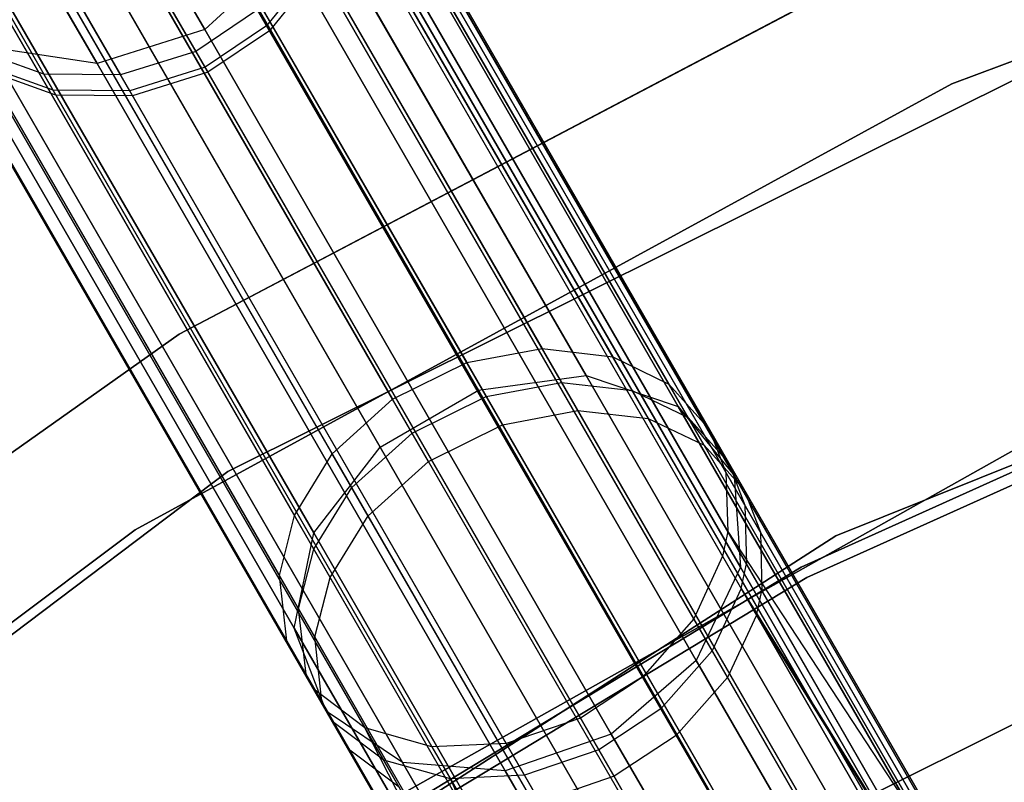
# Model space of a CAD drawing. Extents: x 0.3 to 7.1, y -3.38 to 3.38.
# Tile 289 of 604: x 2.16 to 2.58, y 2.21 to 2.53. Entities that reach past the tile are written whole.
import ezdxf

# ---------------------------------------------------------------- set-up
doc = ezdxf.new("R2010")
doc.units = 0
doc.header["$LTSCALE"] = 2.54
doc.layers.get('0').update_dxf_attribs({"linetype": 'CONTINUOUS'})

# ---------------------------------------------------------------- blocks, each defined once
blk = doc.blocks.new('SINGLES_AVVSTL_STL')
at = {"color": 0}
for p, q in [((2.26493, 2.52591, 60.03653), (2.15297, 2.71983, 59.41555)), ((2.26493, 2.52591, 60.03653), (2.15297, 2.71983, 59.41555)), ((2.15358, 2.71878, 56.91411), (2.26613, 2.52382, 56.29348)), ((2.15358, 2.71878, 56.91411), (2.26613, 2.52382, 56.29348)), ((2.1324, 2.70875, 18.14229), (2.23888, 2.52433, 18.74598)), ((2.1324, 2.70875, 18.14229), (2.23888, 2.52433, 18.74598)), ((2.23888, 2.52433, 21.94289), (2.1324, 2.70875, 22.54658)), ((2.23888, 2.52433, 21.94289), (2.1324, 2.70875, 22.54658)), ((2.12513, 2.70558, 52.51326), (2.23511, 2.51509, 53.13511)), ((2.12513, 2.70558, 52.51326), (2.23511, 2.51509, 53.13511)), ((2.23898, 2.50839, 60.03543), (2.12711, 2.70215, 59.41499)), ((2.23898, 2.50839, 60.03543), (2.12711, 2.70215, 59.41499)), ((2.12772, 2.70109, 56.91467), (2.24018, 2.50631, 56.29459)), ((2.12772, 2.70109, 56.91467), (2.24018, 2.50631, 56.29459)), ((2.05996, 2.69784, 52.51915), (2.17097, 2.50557, 53.14683)), ((2.05996, 2.69784, 52.51915), (2.17097, 2.50557, 53.14683)), ((2.19348, 2.51002, 18.75099), (2.08657, 2.69518, 18.14485)), ((2.19348, 2.51002, 18.75099), (2.08657, 2.69518, 18.14485)), ((2.08657, 2.69518, 22.54401), (2.19348, 2.51002, 21.93788)), ((2.08657, 2.69518, 22.54401), (2.19348, 2.51002, 21.93788)), ((2.09303, 2.69626, 52.51508), (2.20332, 2.50523, 53.13872)), ((2.09303, 2.69626, 52.51508), (2.20332, 2.50523, 53.13872)), ((2.17488, 2.4988, 60.0473), (2.06196, 2.69437, 59.42105)), ((2.17488, 2.4988, 60.0473), (2.06196, 2.69437, 59.42105)), ((2.06258, 2.6933, 56.90856), (2.17609, 2.4967, 56.28268)), ((2.06258, 2.6933, 56.90856), (2.17609, 2.4967, 56.28268)), ((2.20721, 2.4985, 60.03909), (2.09501, 2.69282, 59.41686)), ((2.20721, 2.4985, 60.03909), (2.09501, 2.69282, 59.41686)), ((2.09563, 2.69176, 56.91279), (2.20841, 2.49641, 56.29091)), ((2.09563, 2.69176, 56.91279), (2.20841, 2.49641, 56.29091)), ((2.39965, 2.37848, 19.39629), (2.21766, 2.69369, 18.82238)), ((2.39965, 2.37848, 19.39629), (2.21766, 2.69369, 18.82238)), ((2.21766, 2.69369, 21.86649), (2.39965, 2.37848, 21.29258)), ((2.21766, 2.69369, 21.86649), (2.39965, 2.37848, 21.29258)), ((2.35429, 2.37229, 19.41024), (2.17096, 2.68983, 18.83209)), ((2.35429, 2.37229, 19.41024), (2.17096, 2.68983, 18.83209)), ((2.17096, 2.68983, 21.85677), (2.35429, 2.37229, 21.27863)), ((2.17096, 2.68983, 21.85677), (2.35429, 2.37229, 21.27863)), ((2.38932, 2.37561, 53.78226), (2.20845, 2.68888, 53.21568)), ((2.38932, 2.37561, 53.78226), (2.20845, 2.68888, 53.21568)), ((2.35758, 2.36968, 53.79094), (2.17589, 2.68438, 53.22177)), ((2.35758, 2.36968, 53.79094), (2.17589, 2.68438, 53.22177)), ((2.41907, 2.37223, 53.76786), (2.23957, 2.68312, 53.20558)), ((2.41907, 2.37223, 53.76786), (2.23957, 2.68312, 53.20558)), ((2.39617, 2.36374, 60.68373), (2.21257, 2.68174, 60.11702)), ((2.39617, 2.36374, 60.68373), (2.21257, 2.68174, 60.11702)), ((2.21385, 2.67952, 56.2127), (2.38108, 2.38987, 55.68846)), ((2.21385, 2.67952, 56.2127), (2.38108, 2.38987, 55.68846)), ((2.36447, 2.35776, 60.69249), (2.18003, 2.67721, 60.12318)), ((2.36447, 2.35776, 60.69249), (2.18003, 2.67721, 60.12318)), ((2.18132, 2.67498, 56.2065), (2.34931, 2.384, 55.67988)), ((2.18132, 2.67498, 56.2065), (2.34931, 2.384, 55.67988)), ((2.42587, 2.36045, 60.66921), (2.24366, 2.67604, 60.10678)), ((2.42587, 2.36045, 60.66921), (2.24366, 2.67604, 60.10678)), ((2.24493, 2.67384, 56.22296), (2.4109, 2.38638, 55.7027)), ((2.24493, 2.67384, 56.22296), (2.4109, 2.38638, 55.7027)), ((2.43853, 2.36551, 19.37157), (2.25893, 2.6766, 18.80517)), ((2.43853, 2.36551, 19.37157), (2.25893, 2.6766, 18.80517)), ((2.25893, 2.6766, 21.8837), (2.43853, 2.36551, 21.31729)), ((2.25893, 2.6766, 21.8837), (2.43853, 2.36551, 21.31729)), ((2.31284, 2.34836, 19.41024), (2.12951, 2.6659, 18.83209)), ((2.31284, 2.34836, 19.41024), (2.12951, 2.6659, 18.83209)), ((2.12951, 2.6659, 21.85677), (2.31284, 2.34836, 21.27863)), ((2.12951, 2.6659, 21.85677), (2.31284, 2.34836, 21.27863)), ((2.32628, 2.35418, 53.79274), (2.14442, 2.66917, 53.22303)), ((2.32628, 2.35418, 53.79274), (2.14442, 2.66917, 53.22303)), ((2.44264, 2.3608, 53.75032), (2.26482, 2.6688, 53.19327)), ((2.44264, 2.3608, 53.75032), (2.26482, 2.6688, 53.19327)), ((2.33318, 2.34224, 60.69431), (2.14857, 2.66199, 60.12446)), ((2.33318, 2.34224, 60.69431), (2.14857, 2.66199, 60.12446)), ((2.44938, 2.34913, 60.65151), (2.26887, 2.66178, 60.09432)), ((2.44938, 2.34913, 60.65151), (2.26887, 2.66178, 60.09432)), ((2.14985, 2.65977, 56.20522), (2.31801, 2.36852, 55.6781)), ((2.14985, 2.65977, 56.20522), (2.31801, 2.36852, 55.6781)), ((2.27013, 2.6596, 56.23547), (2.43455, 2.37482, 55.72006)), ((2.27013, 2.6596, 56.23547), (2.43455, 2.37482, 55.72006)), ((2.30089, 2.33126, 53.78696), (2.11958, 2.6453, 53.21898)), ((2.30089, 2.33126, 53.78696), (2.11958, 2.6453, 53.21898)), ((2.45971, 2.34183, 53.73013), (2.28381, 2.6465, 53.1791)), ((2.45971, 2.34183, 53.73013), (2.28381, 2.6465, 53.1791)), ((2.46203, 2.33636, 19.34176), (2.28529, 2.64248, 18.78441)), ((2.46203, 2.33636, 19.34176), (2.28529, 2.64248, 18.78441)), ((2.28529, 2.64248, 21.90446), (2.46203, 2.33636, 21.34711)), ((2.28529, 2.64248, 21.90446), (2.46203, 2.33636, 21.34711)), ((2.30776, 2.31936, 60.68847), (2.12371, 2.63815, 60.12035)), ((2.30776, 2.31936, 60.68847), (2.12371, 2.63815, 60.12035)), ((2.46638, 2.33029, 60.63114), (2.28782, 2.63956, 60.07997)), ((2.46638, 2.33029, 60.63114), (2.28782, 2.63956, 60.07997)), ((2.28906, 2.6374, 56.24987), (2.45171, 2.3557, 55.74003)), ((2.28906, 2.6374, 56.24987), (2.45171, 2.3557, 55.74003)), ((2.92153, 2.63861, 171.7), (2.55391, 2.50149, 171.7)), ((2.55391, 2.50149, 164.1), (2.92153, 2.63861, 164.1)), ((2.92153, 2.63861, 171.7), (2.55391, 2.50149, 171.7)), ((2.55391, 2.50149, 164.1), (2.92153, 2.63861, 164.1)), ((2.12499, 2.63592, 56.20934), (2.29264, 2.34556, 55.68382)), ((2.12499, 2.63592, 56.20934), (2.29264, 2.34556, 55.68382)), ((2.2848, 2.31217, 19.39629), (2.10281, 2.62738, 18.82238)), ((2.2848, 2.31217, 19.39629), (2.10281, 2.62738, 18.82238)), ((2.10281, 2.62738, 21.86649), (2.2848, 2.31217, 21.29258)), ((2.10281, 2.62738, 21.86649), (2.2848, 2.31217, 21.29258)), ((2.46658, 2.32389, 53.71479), (2.29214, 2.62603, 53.16833)), ((2.46658, 2.32389, 53.71479), (2.29214, 2.62603, 53.16833)), ((2.28487, 2.30527, 53.77523), (2.10468, 2.61738, 53.21075)), ((2.28487, 2.30527, 53.77523), (2.10468, 2.61738, 53.21075)), ((2.47319, 2.31244, 60.61566), (2.29611, 2.61915, 60.06907)), ((2.47319, 2.31244, 60.61566), (2.29611, 2.61915, 60.06907)), ((2.29735, 2.61701, 56.26082), (2.45864, 2.33764, 55.75521)), ((2.29735, 2.61701, 56.26082), (2.45864, 2.33764, 55.75521)), ((2.2917, 2.29344, 60.67664), (2.10879, 2.61027, 60.11202)), ((2.2917, 2.29344, 60.67664), (2.10879, 2.61027, 60.11202)), ((2.11006, 2.60806, 56.21771), (2.27667, 2.31948, 55.69542)), ((2.11006, 2.60806, 56.21771), (2.27667, 2.31948, 55.69542)), ((2.46476, 2.29769, 19.31369), (2.29072, 2.59913, 18.76485)), ((2.46476, 2.29769, 19.31369), (2.29072, 2.59913, 18.76485)), ((2.29072, 2.59913, 21.92401), (2.46476, 2.29769, 21.37518)), ((2.29072, 2.59913, 21.92401), (2.46476, 2.29769, 21.37518)), ((2.46723, 2.29909, 53.69716), (2.29448, 2.59832, 53.15596)), ((2.46723, 2.29909, 53.69716), (2.29448, 2.59832, 53.15596)), ((2.47378, 2.28775, 60.59787), (2.29841, 2.5915, 60.05654)), ((2.47378, 2.28775, 60.59787), (2.29841, 2.5915, 60.05654)), ((2.27846, 2.28012, 53.76021), (2.0997, 2.58974, 53.2002)), ((2.27846, 2.28012, 53.76021), (2.0997, 2.58974, 53.2002)), ((2.29286, 2.58698, 53.15153), (2.46501, 2.28879, 53.69083)), ((2.29286, 2.58698, 53.15153), (2.46501, 2.28879, 53.69083)), ((2.29963, 2.58939, 56.27339), (2.45937, 2.31271, 55.77265)), ((2.29963, 2.58939, 56.27339), (2.45937, 2.31271, 55.77265)), ((2.27659, 2.27201, 19.37157), (2.09698, 2.5831, 18.80517)), ((2.27659, 2.27201, 19.37157), (2.09698, 2.5831, 18.80517)), ((2.09698, 2.5831, 21.8837), (2.27659, 2.27201, 21.31729)), ((2.09698, 2.5831, 21.8837), (2.27659, 2.27201, 21.31729)), ((2.28523, 2.26838, 60.66148), (2.10377, 2.58269, 60.10134)), ((2.28523, 2.26838, 60.66148), (2.10377, 2.58269, 60.10134)), ((2.10504, 2.5805, 56.22842), (2.27032, 2.29421, 55.71028)), ((2.10504, 2.5805, 56.22842), (2.27032, 2.29421, 55.71028)), ((2.29678, 2.58018, 60.05206), (2.47154, 2.27749, 60.5915)), ((2.29678, 2.58018, 60.05206), (2.47154, 2.27749, 60.5915)), ((2.298, 2.57807, 56.2779), (2.45718, 2.30236, 55.7789)), ((2.298, 2.57807, 56.2779), (2.45718, 2.30236, 55.7789)), ((2.22808, 2.39592, 1.9), (2.55337, 2.56706, 1.9)), ((2.55337, 2.56706, 1.7), (2.22808, 2.39592, 1.7)), ((2.55337, 2.56706, 1.7), (2.22808, 2.39592, 1.7)), ((2.22808, 2.39592, 1.9), (2.55337, 2.56706, 1.9)), ((2.70288, 2.5643, 1.7), (2.24861, 2.3381, 1.7)), ((2.24861, 2.3381, 18.7), (2.70288, 2.5643, 18.7)), ((2.70288, 2.5643, 1.7), (2.24861, 2.3381, 1.7)), ((2.24861, 2.3381, 18.7), (2.70288, 2.5643, 18.7)), ((2.28159, 2.25269, 53.73973), (2.10478, 2.55894, 53.18583)), ((2.28159, 2.25269, 53.73973), (2.10478, 2.55894, 53.18583)), ((2.45281, 2.2625, 53.67735), (2.28194, 2.55846, 53.14206)), ((2.45281, 2.2625, 53.67735), (2.28194, 2.55846, 53.14206)), ((2.27397, 2.55649, 18.75099), (2.23888, 2.52433, 18.74598)), ((2.27397, 2.55649, 18.75099), (2.23888, 2.52433, 18.74598)), ((2.27397, 2.55649, 21.93788), (2.23888, 2.52433, 21.94289)), ((2.27397, 2.55649, 21.93788), (2.23888, 2.52433, 21.94289)), ((2.44609, 2.25837, 19.29377), (2.27397, 2.55649, 18.75099)), ((2.44609, 2.25837, 19.29377), (2.27397, 2.55649, 18.75099)), ((2.27397, 2.55649, 21.93788), (2.44609, 2.25837, 21.3951)), ((2.27397, 2.55649, 21.93788), (2.44609, 2.25837, 21.3951)), ((2.28829, 2.24109, 60.64083), (2.1088, 2.55196, 60.0868)), ((2.28829, 2.24109, 60.64083), (2.1088, 2.55196, 60.0868)), ((2.11005, 2.5498, 56.24303), (2.27354, 2.26663, 55.73054)), ((2.11005, 2.5498, 56.24303), (2.27354, 2.26663, 55.73054)), ((2.28583, 2.55171, 60.04247), (2.26493, 2.52591, 60.03653)), ((2.28583, 2.55171, 60.04247), (2.26493, 2.52591, 60.03653)), ((2.28704, 2.54962, 56.28752), (2.26613, 2.52382, 56.29348)), ((2.28704, 2.54962, 56.28752), (2.26613, 2.52382, 56.29348)), ((2.45929, 2.25128, 60.57789), (2.28583, 2.55171, 60.04247)), ((2.45929, 2.25128, 60.57789), (2.28583, 2.55171, 60.04247)), ((2.28704, 2.54962, 56.28752), (2.44504, 2.27597, 55.79224)), ((2.28704, 2.54962, 56.28752), (2.44504, 2.27597, 55.79224)), ((2.29009, 2.23709, 19.34176), (2.11335, 2.5432, 18.78441)), ((2.29009, 2.23709, 19.34176), (2.11335, 2.5432, 18.78441)), ((2.11335, 2.5432, 21.90446), (2.29009, 2.23709, 21.34711)), ((2.11335, 2.5432, 21.90446), (2.29009, 2.23709, 21.34711)), ((2.29345, 2.23214, 53.72054), (2.11847, 2.53522, 53.17236)), ((2.29345, 2.23214, 53.72054), (2.11847, 2.53522, 53.17236)), ((2.26106, 2.53262, 53.13619), (2.23511, 2.51509, 53.13511)), ((2.26106, 2.53262, 53.13619), (2.23511, 2.51509, 53.13511)), ((2.43113, 2.23804, 53.66898), (2.26106, 2.53262, 53.13619)), ((2.43113, 2.23804, 53.66898), (2.26106, 2.53262, 53.13619)), ((2.30008, 2.22066, 60.62146), (2.12245, 2.52832, 60.07316)), ((2.30008, 2.22066, 60.62146), (2.12245, 2.52832, 60.07316)), ((2.12369, 2.52618, 56.25672), (2.28549, 2.24594, 55.74952)), ((2.12369, 2.52618, 56.25672), (2.28549, 2.24594, 55.74952)), ((2.23888, 2.52433, 18.74598), (2.19348, 2.51002, 18.75099)), ((2.23888, 2.52433, 18.74598), (2.19348, 2.51002, 18.75099)), ((2.23888, 2.52433, 21.94289), (2.19348, 2.51002, 21.93788)), ((2.23888, 2.52433, 21.94289), (2.19348, 2.51002, 21.93788)), ((2.23888, 2.52433, 18.74598), (2.4103, 2.22741, 19.28658)), ((2.23888, 2.52433, 18.74598), (2.4103, 2.22741, 19.28658)), ((2.4103, 2.22741, 21.40228), (2.23888, 2.52433, 21.94289)), ((2.4103, 2.22741, 21.40228), (2.23888, 2.52433, 21.94289)), ((2.26493, 2.52591, 60.03653), (2.23898, 2.50839, 60.03543)), ((2.26493, 2.52591, 60.03653), (2.23898, 2.50839, 60.03543)), ((2.43758, 2.22687, 60.56945), (2.26493, 2.52591, 60.03653)), ((2.43758, 2.22687, 60.56945), (2.26493, 2.52591, 60.03653)), ((2.26613, 2.52382, 56.29348), (2.24018, 2.50631, 56.29459)), ((2.26613, 2.52382, 56.29348), (2.24018, 2.50631, 56.29459)), ((2.26613, 2.52382, 56.29348), (2.42339, 2.25144, 55.80052)), ((2.26613, 2.52382, 56.29348), (2.42339, 2.25144, 55.80052)), ((2.17097, 2.50557, 53.14683), (2.14119, 2.51622, 53.15869)), ((2.31431, 2.21635, 53.70104), (2.14119, 2.51622, 53.15869)), ((2.17097, 2.50557, 53.14683), (2.14119, 2.51622, 53.15869)), ((2.31431, 2.21635, 53.70104), (2.14119, 2.51622, 53.15869)), ((2.19348, 2.51002, 18.75099), (2.14818, 2.51683, 18.76485)), ((2.32221, 2.21539, 19.31369), (2.14818, 2.51683, 18.76485)), ((2.19348, 2.51002, 18.75099), (2.14818, 2.51683, 18.76485)), ((2.32221, 2.21539, 19.31369), (2.14818, 2.51683, 18.76485)), ((2.19348, 2.51002, 21.93788), (2.14818, 2.51683, 21.92401)), ((2.14818, 2.51683, 21.92401), (2.32221, 2.21539, 21.37518)), ((2.14818, 2.51683, 21.92401), (2.32221, 2.21539, 21.37518)), ((2.19348, 2.51002, 21.93788), (2.14818, 2.51683, 21.92401)), ((2.23511, 2.51509, 53.13511), (2.20332, 2.50523, 53.13872)), ((2.23511, 2.51509, 53.13511), (2.20332, 2.50523, 53.13872)), ((2.40504, 2.22077, 53.66744), (2.23511, 2.51509, 53.13511)), ((2.40504, 2.22077, 53.66744), (2.23511, 2.51509, 53.13511)), ((2.17488, 2.4988, 60.0473), (2.14513, 2.50939, 60.05931)), ((2.32088, 2.20499, 60.60179), (2.14513, 2.50939, 60.05931)), ((2.17488, 2.4988, 60.0473), (2.14513, 2.50939, 60.05931)), ((2.32088, 2.20499, 60.60179), (2.14513, 2.50939, 60.05931)), ((2.36559, 2.2119, 19.29377), (2.19348, 2.51002, 18.75099)), ((2.36559, 2.2119, 19.29377), (2.19348, 2.51002, 18.75099)), ((2.19348, 2.51002, 21.93788), (2.36559, 2.2119, 21.3951)), ((2.19348, 2.51002, 21.93788), (2.36559, 2.2119, 21.3951)), ((2.23898, 2.50839, 60.03543), (2.20721, 2.4985, 60.03909)), ((2.23898, 2.50839, 60.03543), (2.20721, 2.4985, 60.03909)), ((2.41148, 2.20961, 60.5679), (2.23898, 2.50839, 60.03543)), ((2.41148, 2.20961, 60.5679), (2.23898, 2.50839, 60.03543)), ((2.17609, 2.4967, 56.28268), (2.14635, 2.50727, 56.27062)), ((2.14635, 2.50727, 56.27062), (2.30643, 2.23, 55.76881)), ((2.14635, 2.50727, 56.27062), (2.30643, 2.23, 55.76881)), ((2.17609, 2.4967, 56.28268), (2.14635, 2.50727, 56.27062)), ((2.20332, 2.50523, 53.13872), (2.17097, 2.50557, 53.14683)), ((2.34249, 2.20849, 53.68414), (2.17097, 2.50557, 53.14683)), ((2.20332, 2.50523, 53.13872), (2.17097, 2.50557, 53.14683)), ((2.34249, 2.20849, 53.68414), (2.17097, 2.50557, 53.14683)), ((2.37374, 2.21005, 53.67259), (2.20332, 2.50523, 53.13872)), ((2.37374, 2.21005, 53.67259), (2.20332, 2.50523, 53.13872)), ((2.24018, 2.50631, 56.29459), (2.20841, 2.49641, 56.29091)), ((2.24018, 2.50631, 56.29459), (2.20841, 2.49641, 56.29091)), ((2.24018, 2.50631, 56.29459), (2.3973, 2.23416, 55.80204)), ((2.24018, 2.50631, 56.29459), (2.3973, 2.23416, 55.80204)), ((2.55391, 2.50149, 171.7), (2.20954, 2.31345, 171.7)), ((2.20954, 2.31345, 164.1), (2.55391, 2.50149, 164.1)), ((2.55391, 2.50149, 171.7), (2.20954, 2.31345, 171.7)), ((2.20954, 2.31345, 164.1), (2.55391, 2.50149, 164.1)), ((2.55391, 2.50149, 171.7), (2.55391, 2.50149, 164.1)), ((2.55391, 2.50149, 171.7), (2.55391, 2.50149, 164.1)), ((2.20721, 2.4985, 60.03909), (2.17488, 2.4988, 60.0473)), ((2.34899, 2.19723, 60.58474), (2.17488, 2.4988, 60.0473)), ((2.20721, 2.4985, 60.03909), (2.17488, 2.4988, 60.0473)), ((2.34899, 2.19723, 60.58474), (2.17488, 2.4988, 60.0473)), ((2.20841, 2.49641, 56.29091), (2.17609, 2.4967, 56.28268)), ((2.17609, 2.4967, 56.28268), (2.33468, 2.22201, 55.78553)), ((2.17609, 2.4967, 56.28268), (2.33468, 2.22201, 55.78553)), ((2.20841, 2.49641, 56.29091), (2.17609, 2.4967, 56.28268)), ((2.3802, 2.19886, 60.57309), (2.20721, 2.4985, 60.03909)), ((2.3802, 2.19886, 60.57309), (2.20721, 2.4985, 60.03909)), ((2.20841, 2.49641, 56.29091), (2.36599, 2.22348, 55.79695)), ((2.20841, 2.49641, 56.29091), (2.36599, 2.22348, 55.79695)), ((2.96379, 2.49468, 1.7), (2.50491, 2.31097, 1.7)), ((2.50491, 2.31097, 18.7), (2.96379, 2.49468, 18.7)), ((2.50491, 2.31097, 18.7), (2.96379, 2.49468, 18.7)), ((2.96379, 2.49468, 1.7), (2.50491, 2.31097, 1.7)), ((2.7761, 2.42637, 18.5), (2.49034, 2.29776, 18.5)), ((2.49034, 2.29776, 18.35), (2.7761, 2.42637, 18.35)), ((2.7761, 2.42637, 18.5), (2.49034, 2.29776, 18.5)), ((2.49034, 2.29776, 18.35), (2.7761, 2.42637, 18.35)), ((2.77787, 2.4217, 164.4), (2.49267, 2.29333, 164.4)), ((2.49267, 2.29333, 164.3), (2.77787, 2.4217, 164.3)), ((2.77787, 2.4217, 164.4), (2.49267, 2.29333, 164.4)), ((2.49267, 2.29333, 164.3), (2.77787, 2.4217, 164.3)), ((1.92791, 2.18378, 1.9), (2.22808, 2.39592, 1.9)), ((2.22808, 2.39592, 1.7), (1.92791, 2.18378, 1.7)), ((2.22808, 2.39592, 1.7), (1.92791, 2.18378, 1.7)), ((1.92791, 2.18378, 1.9), (2.22808, 2.39592, 1.9)), ((2.22808, 2.39592, 1.7), (2.22808, 2.39592, 1.9)), ((2.22808, 2.39592, 1.7), (2.22808, 2.39592, 1.9)), ((2.34931, 2.384, 55.67988), (2.38108, 2.38987, 55.68846)), ((2.34931, 2.384, 55.67988), (2.38108, 2.38987, 55.68846)), ((2.38108, 2.38987, 55.68846), (2.49818, 2.18705, 55.42652)), ((2.38108, 2.38987, 55.68846), (2.4109, 2.38638, 55.7027)), ((2.38108, 2.38987, 55.68846), (2.49818, 2.18705, 55.42652)), ((2.38108, 2.38987, 55.68846), (2.4109, 2.38638, 55.7027)), ((2.31801, 2.36852, 55.6781), (2.34931, 2.384, 55.67988)), ((2.31801, 2.36852, 55.6781), (2.34931, 2.384, 55.67988)), ((2.34931, 2.384, 55.67988), (2.46694, 2.18026, 55.41674)), ((2.34931, 2.384, 55.67988), (2.46694, 2.18026, 55.41674)), ((2.4109, 2.38638, 55.7027), (2.52711, 2.1851, 55.44275)), ((2.4109, 2.38638, 55.7027), (2.43455, 2.37482, 55.72006)), ((2.4109, 2.38638, 55.7027), (2.52711, 2.1851, 55.44275)), ((2.4109, 2.38638, 55.7027), (2.43455, 2.37482, 55.72006)), ((2.35429, 2.37229, 19.41024), (2.39965, 2.37848, 19.39629)), ((2.35429, 2.37229, 19.41024), (2.39965, 2.37848, 19.39629)), ((2.35429, 2.37229, 21.27863), (2.39965, 2.37848, 21.29258)), ((2.35429, 2.37229, 21.27863), (2.39965, 2.37848, 21.29258)), ((2.35758, 2.36968, 53.79094), (2.38932, 2.37561, 53.78226)), ((2.35758, 2.36968, 53.79094), (2.38932, 2.37561, 53.78226)), ((2.38932, 2.37561, 53.78226), (2.41907, 2.37223, 53.76786)), ((2.50822, 2.16967, 54.04347), (2.38932, 2.37561, 53.78226)), ((2.38932, 2.37561, 53.78226), (2.41907, 2.37223, 53.76786)), ((2.50822, 2.16967, 54.04347), (2.38932, 2.37561, 53.78226)), ((2.39965, 2.37848, 19.39629), (2.43853, 2.36551, 19.37157)), ((2.64133, 1.95988, 19.87401), (2.39965, 2.37848, 19.39629)), ((2.64133, 1.95988, 19.87401), (2.39965, 2.37848, 19.39629)), ((2.39965, 2.37848, 19.39629), (2.43853, 2.36551, 19.37157)), ((2.39965, 2.37848, 21.29258), (2.64133, 1.95988, 20.81486)), ((2.39965, 2.37848, 21.29258), (2.64133, 1.95988, 20.81486)), ((2.39965, 2.37848, 21.29258), (2.43853, 2.36551, 21.31729)), ((2.39965, 2.37848, 21.29258), (2.43853, 2.36551, 21.31729)), ((2.43455, 2.37482, 55.72006), (2.54968, 2.17541, 55.46252)), ((2.43455, 2.37482, 55.72006), (2.45171, 2.3557, 55.74003)), ((2.43455, 2.37482, 55.72006), (2.54968, 2.17541, 55.46252)), ((2.43455, 2.37482, 55.72006), (2.45171, 2.3557, 55.74003)), ((2.31284, 2.34836, 19.41024), (2.35429, 2.37229, 19.41024)), ((2.31284, 2.34836, 19.41024), (2.35429, 2.37229, 19.41024)), ((2.31284, 2.34836, 21.27863), (2.35429, 2.37229, 21.27863)), ((2.31284, 2.34836, 21.27863), (2.35429, 2.37229, 21.27863)), ((2.59775, 1.9506, 19.89149), (2.35429, 2.37229, 19.41024)), ((2.59775, 1.9506, 19.89149), (2.35429, 2.37229, 19.41024)), ((2.35429, 2.37229, 21.27863), (2.59775, 1.9506, 20.79738)), ((2.35429, 2.37229, 21.27863), (2.59775, 1.9506, 20.79738)), ((2.41907, 2.37223, 53.76786), (2.44264, 2.3608, 53.75032)), ((2.53706, 2.16785, 54.02709), (2.41907, 2.37223, 53.76786)), ((2.41907, 2.37223, 53.76786), (2.44264, 2.3608, 53.75032)), ((2.53706, 2.16785, 54.02709), (2.41907, 2.37223, 53.76786)), ((2.29264, 2.34556, 55.68382), (2.31801, 2.36852, 55.6781)), ((2.29264, 2.34556, 55.68382), (2.31801, 2.36852, 55.6781)), ((2.43575, 2.16458, 55.41471), (2.31801, 2.36852, 55.6781)), ((2.43575, 2.16458, 55.41471), (2.31801, 2.36852, 55.6781)), ((2.32628, 2.35418, 53.79274), (2.35758, 2.36968, 53.79094)), ((2.32628, 2.35418, 53.79274), (2.35758, 2.36968, 53.79094)), ((2.47702, 2.1628, 54.05334), (2.35758, 2.36968, 53.79094)), ((2.47702, 2.1628, 54.05334), (2.35758, 2.36968, 53.79094)), ((2.36447, 2.35776, 60.69249), (2.39617, 2.36374, 60.68373)), ((2.36447, 2.35776, 60.69249), (2.39617, 2.36374, 60.68373)), ((2.39617, 2.36374, 60.68373), (2.42587, 2.36045, 60.66921)), ((2.51621, 2.15583, 60.94362), (2.39617, 2.36374, 60.68373)), ((2.39617, 2.36374, 60.68373), (2.42587, 2.36045, 60.66921)), ((2.51621, 2.15583, 60.94362), (2.39617, 2.36374, 60.68373)), ((2.43853, 2.36551, 19.37157), (2.46203, 2.33636, 19.34176)), ((2.67705, 1.95239, 19.84305), (2.43853, 2.36551, 19.37157)), ((2.67705, 1.95239, 19.84305), (2.43853, 2.36551, 19.37157)), ((2.43853, 2.36551, 19.37157), (2.46203, 2.33636, 19.34176)), ((2.43853, 2.36551, 21.31729), (2.67705, 1.95239, 20.84582)), ((2.43853, 2.36551, 21.31729), (2.67705, 1.95239, 20.84582)), ((2.43853, 2.36551, 21.31729), (2.46203, 2.33636, 21.34711)), ((2.43853, 2.36551, 21.31729), (2.46203, 2.33636, 21.34711)), ((2.42587, 2.36045, 60.66921), (2.44938, 2.34913, 60.65151)), ((2.54499, 2.15412, 60.92712), (2.42587, 2.36045, 60.66921)), ((2.42587, 2.36045, 60.66921), (2.44938, 2.34913, 60.65151)), ((2.54499, 2.15412, 60.92712), (2.42587, 2.36045, 60.66921)), ((2.44264, 2.3608, 53.75032), (2.45971, 2.34183, 53.73013)), ((2.55954, 2.15833, 54.00714), (2.44264, 2.3608, 53.75032)), ((2.44264, 2.3608, 53.75032), (2.45971, 2.34183, 53.73013)), ((2.55954, 2.15833, 54.00714), (2.44264, 2.3608, 53.75032)), ((2.2617, 2.1684, 171.7), (2.59271, 2.35417, 171.7)), ((2.59271, 2.35417, 164.1), (2.2617, 2.1684, 164.1)), ((2.59271, 2.35417, 164.1), (2.2617, 2.1684, 164.1)), ((2.2617, 2.1684, 171.7), (2.59271, 2.35417, 171.7)), ((2.30089, 2.33126, 53.78696), (2.32628, 2.35418, 53.79274)), ((2.30089, 2.33126, 53.78696), (2.32628, 2.35418, 53.79274)), ((2.44584, 2.1471, 54.05538), (2.32628, 2.35418, 53.79274)), ((2.44584, 2.1471, 54.05538), (2.32628, 2.35418, 53.79274)), ((2.33318, 2.34224, 60.69431), (2.36447, 2.35776, 60.69249)), ((2.33318, 2.34224, 60.69431), (2.36447, 2.35776, 60.69249)), ((2.48505, 2.1489, 60.95356), (2.36447, 2.35776, 60.69249)), ((2.48505, 2.1489, 60.95356), (2.36447, 2.35776, 60.69249)), ((2.45171, 2.3557, 55.74003), (2.56559, 2.15845, 55.48528)), ((2.45171, 2.3557, 55.74003), (2.45864, 2.33764, 55.75521)), ((2.45171, 2.3557, 55.74003), (2.56559, 2.15845, 55.48528)), ((2.45171, 2.3557, 55.74003), (2.45864, 2.33764, 55.75521)), ((2.2848, 2.31217, 19.39629), (2.31284, 2.34836, 19.41024)), ((2.2848, 2.31217, 19.39629), (2.31284, 2.34836, 19.41024)), ((2.2848, 2.31217, 21.29258), (2.31284, 2.34836, 21.27863)), ((2.2848, 2.31217, 21.29258), (2.31284, 2.34836, 21.27863)), ((2.5563, 1.92667, 19.89149), (2.31284, 2.34836, 19.41024)), ((2.5563, 1.92667, 19.89149), (2.31284, 2.34836, 19.41024)), ((2.31284, 2.34836, 21.27863), (2.5563, 1.92667, 20.79738)), ((2.31284, 2.34836, 21.27863), (2.5563, 1.92667, 20.79738)), ((2.44938, 2.34913, 60.65151), (2.46638, 2.33029, 60.63114)), ((2.5674, 2.14472, 60.90703), (2.44938, 2.34913, 60.65151)), ((2.44938, 2.34913, 60.65151), (2.46638, 2.33029, 60.63114)), ((2.5674, 2.14472, 60.90703), (2.44938, 2.34913, 60.65151)), ((2.27667, 2.31948, 55.69542), (2.29264, 2.34556, 55.68382)), ((2.27667, 2.31948, 55.69542), (2.29264, 2.34556, 55.68382)), ((2.41002, 2.14224, 55.42123), (2.29264, 2.34556, 55.68382)), ((2.41002, 2.14224, 55.42123), (2.29264, 2.34556, 55.68382)), ((2.30776, 2.31936, 60.68847), (2.33318, 2.34224, 60.69431)), ((2.30776, 2.31936, 60.68847), (2.33318, 2.34224, 60.69431)), ((2.45387, 2.13319, 60.95562), (2.33318, 2.34224, 60.69431)), ((2.45387, 2.13319, 60.95562), (2.33318, 2.34224, 60.69431)), ((2.45971, 2.34183, 53.73013), (2.46658, 2.32389, 53.71479)), ((2.57535, 2.14154, 53.98417), (2.45971, 2.34183, 53.73013)), ((2.45971, 2.34183, 53.73013), (2.46658, 2.32389, 53.71479)), ((2.57535, 2.14154, 53.98417), (2.45971, 2.34183, 53.73013)), ((2.24861, 2.3381, 1.7), (1.84364, 2.03227, 1.7)), ((1.84364, 2.03227, 18.7), (2.24861, 2.3381, 18.7)), ((2.24861, 2.3381, 1.7), (1.84364, 2.03227, 1.7)), ((1.84364, 2.03227, 18.7), (2.24861, 2.3381, 18.7)), ((2.24861, 2.3381, 1.7), (2.24861, 2.3381, 18.7)), ((2.24861, 2.3381, 1.7), (2.24861, 2.3381, 18.7)), ((2.45864, 2.33764, 55.75521), (2.57158, 2.14203, 55.50257)), ((2.45864, 2.33764, 55.75521), (2.57158, 2.14203, 55.50257)), ((2.45864, 2.33764, 55.75521), (2.45937, 2.31271, 55.77265)), ((2.45864, 2.33764, 55.75521), (2.45937, 2.31271, 55.77265)), ((2.46203, 2.33636, 19.34176), (2.46476, 2.29769, 19.31369)), ((2.69674, 1.92983, 19.8057), (2.46203, 2.33636, 19.34176)), ((2.69674, 1.92983, 19.8057), (2.46203, 2.33636, 19.34176)), ((2.46203, 2.33636, 19.34176), (2.46476, 2.29769, 19.31369)), ((2.46203, 2.33636, 21.34711), (2.69674, 1.92983, 20.88316)), ((2.46203, 2.33636, 21.34711), (2.69674, 1.92983, 20.88316)), ((2.46203, 2.33636, 21.34711), (2.46476, 2.29769, 21.37518)), ((2.46203, 2.33636, 21.34711), (2.46476, 2.29769, 21.37518)), ((2.28487, 2.30527, 53.77523), (2.30089, 2.33126, 53.78696)), ((2.28487, 2.30527, 53.77523), (2.30089, 2.33126, 53.78696)), ((2.42008, 2.12481, 54.04881), (2.30089, 2.33126, 53.78696)), ((2.42008, 2.12481, 54.04881), (2.30089, 2.33126, 53.78696)), ((2.46638, 2.33029, 60.63114), (2.47319, 2.31244, 60.61566)), ((2.58312, 2.12808, 60.88389), (2.46638, 2.33029, 60.63114)), ((2.46638, 2.33029, 60.63114), (2.47319, 2.31244, 60.61566)), ((2.58312, 2.12808, 60.88389), (2.46638, 2.33029, 60.63114)), ((2.46658, 2.32389, 53.71479), (2.46723, 2.29909, 53.69716)), ((2.58125, 2.12527, 53.96672), (2.46658, 2.32389, 53.71479)), ((2.46658, 2.32389, 53.71479), (2.46723, 2.29909, 53.69716)), ((2.58125, 2.12527, 53.96672), (2.46658, 2.32389, 53.71479)), ((2.27032, 2.29421, 55.71028), (2.27667, 2.31948, 55.69542)), ((2.27032, 2.29421, 55.71028), (2.27667, 2.31948, 55.69542)), ((2.39334, 2.11741, 55.43445), (2.27667, 2.31948, 55.69542)), ((2.39334, 2.11741, 55.43445), (2.27667, 2.31948, 55.69542)), ((2.2917, 2.29344, 60.67664), (2.30776, 2.31936, 60.68847)), ((2.2917, 2.29344, 60.67664), (2.30776, 2.31936, 60.68847)), ((2.42809, 2.11094, 60.94899), (2.30776, 2.31936, 60.68847)), ((2.42809, 2.11094, 60.94899), (2.30776, 2.31936, 60.68847)), ((2.20954, 2.31345, 171.7), (1.89543, 2.07831, 171.7)), ((1.89543, 2.07831, 164.1), (2.20954, 2.31345, 164.1)), ((2.20954, 2.31345, 171.7), (1.89543, 2.07831, 171.7)), ((1.89543, 2.07831, 164.1), (2.20954, 2.31345, 164.1)), ((2.20954, 2.31345, 171.7), (2.20954, 2.31345, 164.1)), ((2.20954, 2.31345, 171.7), (2.20954, 2.31345, 164.1)), ((2.45937, 2.31271, 55.77265), (2.45718, 2.30236, 55.7789)), ((2.45937, 2.31271, 55.77265), (2.45718, 2.30236, 55.7789)), ((2.45937, 2.31271, 55.77265), (2.57158, 2.14203, 55.50257)), ((2.45937, 2.31271, 55.77265), (2.57158, 2.14203, 55.50257)), ((2.45937, 2.31271, 55.77265), (2.69687, 1.90135, 55.29987)), ((2.45937, 2.31271, 55.77265), (2.69687, 1.90135, 55.29987)), ((2.50491, 2.31097, 1.7), (2.08908, 2.04374, 1.7)), ((2.08908, 2.04374, 18.7), (2.50491, 2.31097, 18.7)), ((2.08908, 2.04374, 18.7), (2.50491, 2.31097, 18.7)), ((2.50491, 2.31097, 1.7), (2.08908, 2.04374, 1.7)), ((2.27659, 2.27201, 19.37157), (2.2848, 2.31217, 19.39629)), ((2.27659, 2.27201, 19.37157), (2.2848, 2.31217, 19.39629)), ((2.27659, 2.27201, 21.31729), (2.2848, 2.31217, 21.29258)), ((2.27659, 2.27201, 21.31729), (2.2848, 2.31217, 21.29258)), ((2.52648, 1.89357, 19.87401), (2.2848, 2.31217, 19.39629)), ((2.52648, 1.89357, 19.87401), (2.2848, 2.31217, 19.39629)), ((2.2848, 2.31217, 21.29258), (2.52648, 1.89357, 20.81486)), ((2.2848, 2.31217, 21.29258), (2.52648, 1.89357, 20.81486)), ((2.47319, 2.31244, 60.61566), (2.47378, 2.28775, 60.59787)), ((2.58896, 2.11192, 60.86631), (2.47319, 2.31244, 60.61566)), ((2.47319, 2.31244, 60.61566), (2.47378, 2.28775, 60.59787)), ((2.58896, 2.11192, 60.86631), (2.47319, 2.31244, 60.61566)), ((2.50491, 2.31097, 18.7), (2.50491, 2.31097, 1.7)), ((2.50491, 2.31097, 18.7), (2.50491, 2.31097, 1.7)), ((2.27846, 2.28012, 53.76021), (2.28487, 2.30527, 53.77523)), ((2.27846, 2.28012, 53.76021), (2.28487, 2.30527, 53.77523)), ((2.40333, 2.10009, 54.03547), (2.28487, 2.30527, 53.77523)), ((2.40333, 2.10009, 54.03547), (2.28487, 2.30527, 53.77523)), ((2.45718, 2.30236, 55.7789), (2.44504, 2.27597, 55.79224)), ((2.45718, 2.30236, 55.7789), (2.44504, 2.27597, 55.79224)), ((2.72183, 2.30226, 3.2), (2.4463, 2.16506, 3.2)), ((2.4463, 2.16506, 3.303), (2.72183, 2.30226, 3.303)), ((2.72183, 2.30226, 3.2), (2.4463, 2.16506, 3.2)), ((2.4463, 2.16506, 3.303), (2.72183, 2.30226, 3.303)), ((2.45718, 2.30236, 55.7789), (2.69385, 1.89243, 55.30776)), ((2.45718, 2.30236, 55.7789), (2.69385, 1.89243, 55.30776)), ((2.49034, 2.29776, 18.5), (2.22217, 2.13564, 18.5)), ((2.22217, 2.13564, 18.35), (2.49034, 2.29776, 18.35)), ((2.49034, 2.29776, 18.5), (2.22217, 2.13564, 18.5)), ((2.22217, 2.13564, 18.35), (2.49034, 2.29776, 18.35)), ((2.46476, 2.29769, 19.31369), (2.44609, 2.25837, 19.29377)), ((2.46476, 2.29769, 19.31369), (2.44609, 2.25837, 19.29377)), ((2.46476, 2.29769, 21.37518), (2.44609, 2.25837, 21.3951)), ((2.46476, 2.29769, 21.37518), (2.44609, 2.25837, 21.3951)), ((2.69587, 1.89738, 19.77053), (2.46476, 2.29769, 19.31369)), ((2.69587, 1.89738, 19.77053), (2.46476, 2.29769, 19.31369)), ((2.46476, 2.29769, 21.37518), (2.69587, 1.89738, 20.91834)), ((2.46476, 2.29769, 21.37518), (2.69587, 1.89738, 20.91834)), ((2.46501, 2.28879, 53.69083), (2.46723, 2.29909, 53.69716)), ((2.46501, 2.28879, 53.69083), (2.46723, 2.29909, 53.69716)), ((2.58081, 2.10238, 53.94666), (2.46723, 2.29909, 53.69716)), ((2.58081, 2.10238, 53.94666), (2.46723, 2.29909, 53.69716)), ((2.49034, 2.29776, 18.5), (2.49034, 2.29776, 18.35)), ((2.49034, 2.29776, 18.5), (2.49034, 2.29776, 18.35)), ((2.49267, 2.29333, 164.4), (2.22501, 2.13153, 164.4)), ((2.22501, 2.13153, 164.3), (2.49267, 2.29333, 164.3)), ((2.49267, 2.29333, 164.4), (2.22501, 2.13153, 164.4)), ((2.22501, 2.13153, 164.3), (2.49267, 2.29333, 164.3)), ((2.38606, 2.09375, 55.45139), (2.27032, 2.29421, 55.71028)), ((2.27354, 2.26663, 55.73054), (2.27032, 2.29421, 55.71028)), ((2.38606, 2.09375, 55.45139), (2.27032, 2.29421, 55.71028)), ((2.27354, 2.26663, 55.73054), (2.27032, 2.29421, 55.71028)), ((2.28523, 2.26838, 60.66148), (2.2917, 2.29344, 60.67664)), ((2.28523, 2.26838, 60.66148), (2.2917, 2.29344, 60.67664)), ((2.41129, 2.08631, 60.93556), (2.2917, 2.29344, 60.67664)), ((2.41129, 2.08631, 60.93556), (2.2917, 2.29344, 60.67664)), ((2.49267, 2.29333, 164.4), (2.49267, 2.29333, 164.3)), ((2.49267, 2.29333, 164.4), (2.49267, 2.29333, 164.3)), ((2.46501, 2.28879, 53.69083), (2.45281, 2.2625, 53.67735)), ((2.46501, 2.28879, 53.69083), (2.45281, 2.2625, 53.67735)), ((2.70514, 1.87288, 54.16001), (2.46501, 2.28879, 53.69083)), ((2.46501, 2.28879, 53.69083), (2.58081, 2.10238, 53.94666)), ((2.70514, 1.87288, 54.16001), (2.46501, 2.28879, 53.69083)), ((2.46501, 2.28879, 53.69083), (2.58081, 2.10238, 53.94666)), ((2.47154, 2.27749, 60.5915), (2.47378, 2.28775, 60.59787)), ((2.47154, 2.27749, 60.5915), (2.47378, 2.28775, 60.59787)), ((2.58844, 2.08916, 60.84611), (2.47378, 2.28775, 60.59787)), ((2.58844, 2.08916, 60.84611), (2.47378, 2.28775, 60.59787)), ((2.28159, 2.25269, 53.73973), (2.27846, 2.28012, 53.76021)), ((2.39598, 2.07657, 54.01838), (2.27846, 2.28012, 53.76021)), ((2.28159, 2.25269, 53.73973), (2.27846, 2.28012, 53.76021)), ((2.39598, 2.07657, 54.01838), (2.27846, 2.28012, 53.76021)), ((2.44504, 2.27597, 55.79224), (2.42339, 2.25144, 55.80052)), ((2.44504, 2.27597, 55.79224), (2.42339, 2.25144, 55.80052)), ((2.44504, 2.27597, 55.79224), (2.67995, 1.86909, 55.32462)), ((2.44504, 2.27597, 55.79224), (2.67995, 1.86909, 55.32462)), ((2.47154, 2.27749, 60.5915), (2.45929, 2.25128, 60.57789)), ((2.47154, 2.27749, 60.5915), (2.45929, 2.25128, 60.57789)), ((2.71377, 1.85793, 61.05786), (2.47154, 2.27749, 60.5915)), ((2.47154, 2.27749, 60.5915), (2.58844, 2.08916, 60.84611)), ((2.71377, 1.85793, 61.05786), (2.47154, 2.27749, 60.5915)), ((2.47154, 2.27749, 60.5915), (2.58844, 2.08916, 60.84611)), ((2.29009, 2.23709, 19.34176), (2.27659, 2.27201, 19.37157)), ((2.5151, 1.85888, 19.84305), (2.27659, 2.27201, 19.37157)), ((2.29009, 2.23709, 19.34176), (2.27659, 2.27201, 19.37157)), ((2.5151, 1.85888, 19.84305), (2.27659, 2.27201, 19.37157)), ((2.29009, 2.23709, 21.34711), (2.27659, 2.27201, 21.31729)), ((2.27659, 2.27201, 21.31729), (2.5151, 1.85888, 20.84582)), ((2.27659, 2.27201, 21.31729), (2.5151, 1.85888, 20.84582)), ((2.29009, 2.23709, 21.34711), (2.27659, 2.27201, 21.31729)), ((2.28829, 2.24109, 60.64083), (2.28523, 2.26838, 60.66148)), ((2.40388, 2.06289, 60.91834), (2.28523, 2.26838, 60.66148)), ((2.28829, 2.24109, 60.64083), (2.28523, 2.26838, 60.66148)), ((2.40388, 2.06289, 60.91834), (2.28523, 2.26838, 60.66148)), ((2.38802, 2.06835, 55.47446), (2.27354, 2.26663, 55.73054)), ((2.38802, 2.06835, 55.47446), (2.27354, 2.26663, 55.73054)), ((2.45281, 2.2625, 53.67735), (2.43113, 2.23804, 53.66898)), ((2.45281, 2.2625, 53.67735), (2.43113, 2.23804, 53.66898)), ((2.69115, 1.84968, 54.14302), (2.45281, 2.2625, 53.67735)), ((2.69115, 1.84968, 54.14302), (2.45281, 2.2625, 53.67735)), ((2.44609, 2.25837, 19.29377), (2.4103, 2.22741, 19.28658)), ((2.44609, 2.25837, 19.29377), (2.4103, 2.22741, 19.28658)), ((2.44609, 2.25837, 21.3951), (2.4103, 2.22741, 21.40228)), ((2.44609, 2.25837, 21.3951), (2.4103, 2.22741, 21.40228)), ((2.67466, 1.86248, 19.74558), (2.44609, 2.25837, 19.29377)), ((2.67466, 1.86248, 19.74558), (2.44609, 2.25837, 19.29377)), ((2.44609, 2.25837, 21.3951), (2.67466, 1.86248, 20.94329)), ((2.44609, 2.25837, 21.3951), (2.67466, 1.86248, 20.94329)), ((2.39783, 2.05136, 53.99509), (2.28159, 2.25269, 53.73973)), ((2.39783, 2.05136, 53.99509), (2.28159, 2.25269, 53.73973)), ((2.42339, 2.25144, 55.80052), (2.3973, 2.23416, 55.80204)), ((2.42339, 2.25144, 55.80052), (2.3973, 2.23416, 55.80204)), ((2.42339, 2.25144, 55.80052), (2.65721, 1.84646, 55.33508)), ((2.42339, 2.25144, 55.80052), (2.65721, 1.84646, 55.33508)), ((2.45929, 2.25128, 60.57789), (2.43758, 2.22687, 60.56945)), ((2.45929, 2.25128, 60.57789), (2.43758, 2.22687, 60.56945)), ((2.69972, 1.83485, 61.04077), (2.45929, 2.25128, 60.57789)), ((2.69972, 1.83485, 61.04077), (2.45929, 2.25128, 60.57789)), ((2.39878, 2.04971, 55.49609), (2.28549, 2.24594, 55.74952)), ((2.30643, 2.23, 55.76881), (2.28549, 2.24594, 55.74952)), ((2.30643, 2.23, 55.76881), (2.28549, 2.24594, 55.74952)), ((2.39878, 2.04971, 55.49609), (2.28549, 2.24594, 55.74952)), ((2.40564, 2.03783, 60.89489), (2.28829, 2.24109, 60.64083)), ((2.40564, 2.03783, 60.89489), (2.28829, 2.24109, 60.64083)), ((2.43113, 2.23804, 53.66898), (2.40504, 2.22077, 53.66744)), ((2.43113, 2.23804, 53.66898), (2.40504, 2.22077, 53.66744)), ((2.66836, 1.82715, 54.13249), (2.43113, 2.23804, 53.66898)), ((2.66836, 1.82715, 54.13249), (2.43113, 2.23804, 53.66898)), ((2.32221, 2.21539, 19.31369), (2.29009, 2.23709, 19.34176)), ((2.5248, 1.83056, 19.8057), (2.29009, 2.23709, 19.34176)), ((2.32221, 2.21539, 19.31369), (2.29009, 2.23709, 19.34176)), ((2.5248, 1.83056, 19.8057), (2.29009, 2.23709, 19.34176)), ((2.32221, 2.21539, 21.37518), (2.29009, 2.23709, 21.34711)), ((2.29009, 2.23709, 21.34711), (2.5248, 1.83056, 20.88316)), ((2.29009, 2.23709, 21.34711), (2.5248, 1.83056, 20.88316)), ((2.32221, 2.21539, 21.37518), (2.29009, 2.23709, 21.34711)), ((2.3973, 2.23416, 55.80204), (2.36599, 2.22348, 55.79695)), ((2.3973, 2.23416, 55.80204), (2.36599, 2.22348, 55.79695)), ((2.3973, 2.23416, 55.80204), (2.63092, 1.82953, 55.337)), ((2.3973, 2.23416, 55.80204), (2.63092, 1.82953, 55.337)), ((2.31431, 2.21635, 53.70104), (2.29345, 2.23214, 53.72054)), ((2.40849, 2.03289, 53.97325), (2.29345, 2.23214, 53.72054)), ((2.40849, 2.03289, 53.97325), (2.29345, 2.23214, 53.72054)), ((2.31431, 2.21635, 53.70104), (2.29345, 2.23214, 53.72054)), ((2.39878, 2.04971, 55.49609), (2.30643, 2.23, 55.76881)), ((2.33468, 2.22201, 55.78553), (2.30643, 2.23, 55.76881)), ((2.30643, 2.23, 55.76881), (2.54445, 1.81775, 55.29501)), ((2.30643, 2.23, 55.76881), (2.54445, 1.81775, 55.29501)), ((2.39878, 2.04971, 55.49609), (2.30643, 2.23, 55.76881)), ((2.33468, 2.22201, 55.78553), (2.30643, 2.23, 55.76881)), ((2.4103, 2.22741, 19.28658), (2.36559, 2.2119, 19.29377)), ((2.4103, 2.22741, 19.28658), (2.36559, 2.2119, 19.29377)), ((2.4103, 2.22741, 21.40228), (2.36559, 2.2119, 21.3951)), ((2.4103, 2.22741, 21.40228), (2.36559, 2.2119, 21.3951)), ((2.4103, 2.22741, 19.28658), (2.63795, 1.83311, 19.73658)), ((2.4103, 2.22741, 19.28658), (2.63795, 1.83311, 19.73658)), ((2.63795, 1.83311, 20.95229), (2.4103, 2.22741, 21.40228)), ((2.63795, 1.83311, 20.95229), (2.4103, 2.22741, 21.40228)), ((2.43758, 2.22687, 60.56945), (2.41148, 2.20961, 60.5679)), ((2.43758, 2.22687, 60.56945), (2.41148, 2.20961, 60.5679)), ((2.67688, 1.81238, 61.03018), (2.43758, 2.22687, 60.56945)), ((2.67688, 1.81238, 61.03018), (2.43758, 2.22687, 60.56945)), ((2.36599, 2.22348, 55.79695), (2.33468, 2.22201, 55.78553)), ((2.36599, 2.22348, 55.79695), (2.33468, 2.22201, 55.78553)), ((2.33468, 2.22201, 55.78553), (2.57048, 1.81359, 55.31614)), ((2.33468, 2.22201, 55.78553), (2.57048, 1.81359, 55.31614)), ((2.36599, 2.22348, 55.79695), (2.60027, 1.81769, 55.33057)), ((2.36599, 2.22348, 55.79695), (2.60027, 1.81769, 55.33057)), ((2.32088, 2.20499, 60.60179), (2.30008, 2.22066, 60.62146)), ((2.41622, 2.0195, 60.87289), (2.30008, 2.22066, 60.62146)), ((2.41622, 2.0195, 60.87289), (2.30008, 2.22066, 60.62146)), ((2.32088, 2.20499, 60.60179), (2.30008, 2.22066, 60.62146)), ((2.40504, 2.22077, 53.66744), (2.37374, 2.21005, 53.67259)), ((2.40504, 2.22077, 53.66744), (2.37374, 2.21005, 53.67259)), ((2.64206, 1.81023, 54.13054), (2.40504, 2.22077, 53.66744)), ((2.64206, 1.81023, 54.13054), (2.40504, 2.22077, 53.66744)), ((2.34249, 2.20849, 53.68414), (2.31431, 2.21635, 53.70104)), ((2.42813, 2.01922, 53.95107), (2.31431, 2.21635, 53.70104)), ((2.34249, 2.20849, 53.68414), (2.31431, 2.21635, 53.70104)), ((2.42813, 2.01922, 53.95107), (2.31431, 2.21635, 53.70104)), ((2.36559, 2.2119, 19.29377), (2.32221, 2.21539, 19.31369)), ((2.55333, 1.81509, 19.77053), (2.32221, 2.21539, 19.31369)), ((2.36559, 2.2119, 19.29377), (2.32221, 2.21539, 19.31369)), ((2.55333, 1.81509, 19.77053), (2.32221, 2.21539, 19.31369)), ((2.36559, 2.2119, 21.3951), (2.32221, 2.21539, 21.37518)), ((2.32221, 2.21539, 21.37518), (2.55333, 1.81509, 20.91834)), ((2.32221, 2.21539, 21.37518), (2.55333, 1.81509, 20.91834)), ((2.36559, 2.2119, 21.3951), (2.32221, 2.21539, 21.37518)), ((2.37374, 2.21005, 53.67259), (2.34249, 2.20849, 53.68414)), ((2.37374, 2.21005, 53.67259), (2.34249, 2.20849, 53.68414)), ((2.59417, 1.816, 19.74558), (2.36559, 2.2119, 19.29377)), ((2.59417, 1.816, 19.74558), (2.36559, 2.2119, 19.29377)), ((2.36559, 2.2119, 21.3951), (2.59417, 1.816, 20.94329)), ((2.36559, 2.2119, 21.3951), (2.59417, 1.816, 20.94329)), ((2.61145, 1.79833, 54.13703), (2.37374, 2.21005, 53.67259)), ((2.61145, 1.79833, 54.13703), (2.37374, 2.21005, 53.67259)), ((2.41148, 2.20961, 60.5679), (2.3802, 2.19886, 60.57309)), ((2.41148, 2.20961, 60.5679), (2.3802, 2.19886, 60.57309)), ((2.65058, 1.79548, 61.02822), (2.41148, 2.20961, 60.5679)), ((2.65058, 1.79548, 61.02822), (2.41148, 2.20961, 60.5679)), ((2.58173, 1.79411, 54.15157), (2.34249, 2.20849, 53.68414)), ((2.58173, 1.79411, 54.15157), (2.34249, 2.20849, 53.68414)), ((2.42813, 2.01922, 53.95107), (2.34249, 2.20849, 53.68414)), ((2.42813, 2.01922, 53.95107), (2.34249, 2.20849, 53.68414))]:
    blk.add_line(p, q, dxfattribs=at)

msp = doc.modelspace()

# ---------------------------------------------------------------- block references
at = {"color": 0}
msp.add_blockref('SINGLES_AVVSTL_STL', (0, 0), dxfattribs=at)

doc.saveas('drawing.dxf')
